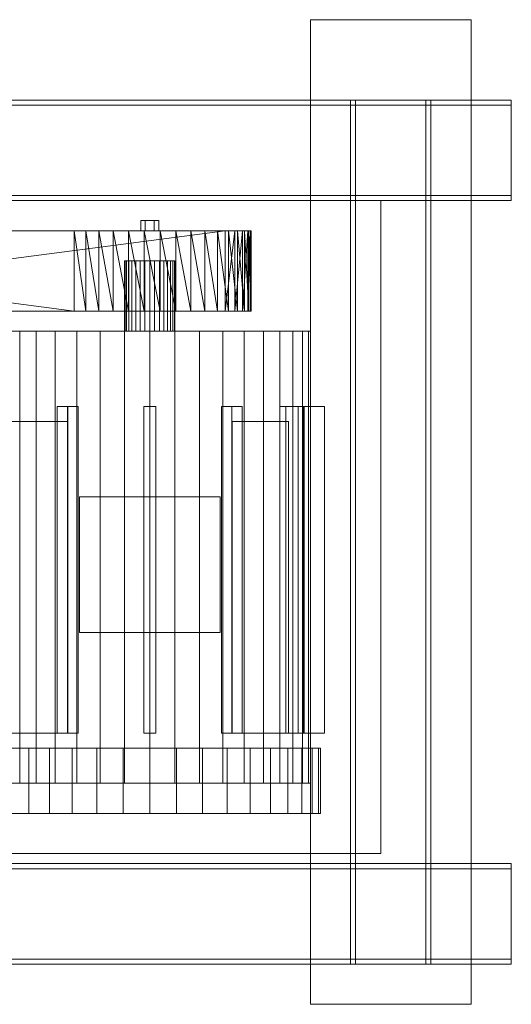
# Model space of a CAD drawing. Header units: millimetres. Extents: x -2233 to 65662, y -50530 to 6847.
# Tile 740 of 802: x 58542 to 59031, y -16300 to -15320. Entities that reach past the tile are written whole.
import ezdxf

# ---------------------------------------------------------------- set-up
doc = ezdxf.new("R2010")
doc.units = ezdxf.units.MM
doc.layers.add('superior_secador', color=7, linetype='Continuous', lineweight=0)

msp = doc.modelspace()

# ---------------------------------------------------------------- linework, layer by layer
at = {"layer": 'superior_secador'}
for p, q in [((58831.134, -16300), (58831.134, -15320)), ((58831.134, -15320), (58991.134, -15320)), ((58991.134, -15320), (58991.134, -16300)), ((57541.134, -15400), (59031.134, -15400)), ((59031.134, -15405), (57541.134, -15405)), ((58871.134, -16260), (58871.134, -15400)), ((58871.134, -15400), (58951.134, -15400)), ((58871.134, -15400), (58876.134, -15400)), ((58876.134, -15400), (58876.134, -16260)), ((58946.134, -16260), (58946.134, -15400)), ((58946.134, -15400), (58951.134, -15400)), ((58951.134, -15400), (58951.134, -16260)), ((59031.134, -15400), (59031.134, -15500)), ((59031.134, -15400), (59031.134, -15405)), ((57541.134, -15495), (59031.134, -15495)), ((59031.134, -15500), (57541.134, -15500)), ((58441.134, -15500), (58901.134, -15500)), ((58901.134, -15500), (58901.134, -16150)), ((59031.134, -15495), (59031.134, -15500)), ((58666.634, -15520), (58662.134, -15520)), ((58662.134, -15520), (58662.134, -15530)), ((58675.634, -15520), (58666.634, -15520)), ((58666.634, -15520), (58666.634, -15530)), ((58675.634, -15520), (58680.134, -15520)), ((58675.634, -15520), (58675.634, -15530)), ((58680.134, -15530), (58680.134, -15520)), ((57963.526, -15530), (58620.472, -15530)), ((57966.909, -15530), (58620.472, -15530)), ((58763.478, -15530), (57966.909, -15530)), ((57976.327, -15530), (58595.952, -15530)), ((57976.327, -15530), (58620.472, -15530)), ((58595.952, -15530), (57985.952, -15530)), ((57985.952, -15530), (58595.952, -15610)), ((58763.478, -15530), (58066.607, -15530)), ((58746.316, -15530), (58124.841, -15530)), ((58763.478, -15530), (58124.841, -15530)), ((58136.316, -15530), (58746.316, -15530)), ((58746.316, -15530), (58136.316, -15610)), ((58595.952, -15530), (58620.472, -15530)), ((58607.427, -15530), (58595.952, -15530)), ((58595.952, -15610), (58595.952, -15530)), ((58595.952, -15530), (58607.427, -15610)), ((58620.472, -15530), (58607.427, -15530)), ((58607.427, -15530), (58607.427, -15610)), ((58607.427, -15530), (58620.472, -15610)), ((58620.472, -15530), (58649.952, -15530)), ((58634.765, -15530), (58620.472, -15530)), ((58620.472, -15530), (58681.505, -15530)), ((58620.472, -15530), (58738.577, -15530)), ((58620.472, -15530), (58763.478, -15530)), ((58620.472, -15530), (58620.472, -15610)), ((58620.472, -15530), (58634.765, -15610)), ((58649.952, -15530), (58634.765, -15530)), ((58634.765, -15530), (58634.765, -15610)), ((58634.765, -15530), (58649.952, -15610)), ((58649.952, -15530), (58681.505, -15530)), ((58665.661, -15530), (58649.952, -15530)), ((58649.952, -15530), (58649.952, -15610)), ((58649.952, -15530), (58665.661, -15610)), ((58666.634, -15530), (58662.134, -15530)), ((58681.505, -15530), (58665.661, -15530)), ((58665.661, -15530), (58665.661, -15610)), ((58665.661, -15530), (58681.505, -15610)), ((58675.634, -15530), (58666.634, -15530)), ((58680.134, -15530), (58675.634, -15530)), ((58681.505, -15530), (58712.044, -15530)), ((58697.095, -15530), (58681.505, -15530)), ((58681.505, -15530), (58738.577, -15530)), ((58681.505, -15530), (58681.505, -15610)), ((58681.505, -15530), (58697.095, -15610)), ((58712.044, -15530), (58697.095, -15530)), ((58697.095, -15530), (58697.095, -15610)), ((58697.095, -15530), (58712.044, -15610)), ((58712.044, -15530), (58738.577, -15530)), ((58725.985, -15530), (58712.044, -15530)), ((58712.044, -15530), (58712.044, -15610)), ((58712.044, -15530), (58725.985, -15610)), ((58738.577, -15530), (58725.985, -15530)), ((58725.985, -15530), (58725.985, -15610)), ((58725.985, -15530), (58738.577, -15610)), ((58738.577, -15530), (58758.509, -15530)), ((58749.507, -15530), (58738.577, -15530)), ((58738.577, -15530), (58769.888, -15530)), ((58738.577, -15530), (58763.478, -15530)), ((58738.577, -15530), (58738.577, -15610)), ((58738.577, -15530), (58749.507, -15610)), ((58763.478, -15530), (58746.316, -15530)), ((58746.316, -15530), (58755.941, -15530)), ((58755.941, -15530), (58746.316, -15610)), ((58746.316, -15530), (58746.316, -15610)), ((58758.509, -15530), (58749.507, -15530)), ((58749.507, -15530), (58749.507, -15610)), ((58749.507, -15530), (58758.509, -15610)), ((58755.941, -15530), (58763.478, -15530)), ((58763.478, -15530), (58755.941, -15610)), ((58755.941, -15530), (58755.941, -15610)), ((58758.509, -15530), (58769.888, -15530)), ((58765.358, -15530), (58758.509, -15530)), ((58758.509, -15530), (58758.509, -15610)), ((58758.509, -15530), (58765.358, -15610)), ((58771.601, -15530), (58763.478, -15530)), ((58763.478, -15530), (58768.741, -15530)), ((58769.888, -15530), (58763.478, -15530)), ((58768.741, -15530), (58763.478, -15610)), ((58763.478, -15530), (58763.478, -15610)), ((58769.888, -15530), (58765.358, -15530)), ((58765.358, -15530), (58765.358, -15610)), ((58765.358, -15530), (58769.888, -15610)), ((58768.741, -15530), (58771.601, -15530)), ((58771.601, -15530), (58768.741, -15610)), ((58768.741, -15530), (58768.741, -15610)), ((58769.888, -15530), (58771.601, -15530)), ((58771.985, -15530), (58769.888, -15530)), ((58769.888, -15530), (58769.888, -15610)), ((58769.888, -15530), (58771.985, -15610)), ((58771.601, -15530), (58771.985, -15530)), ((58771.985, -15530), (58771.601, -15610)), ((58771.601, -15530), (58771.601, -15610)), ((58771.985, -15530), (58771.985, -15610)), ((58646.614, -15560), (58646.134, -15560)), ((58646.134, -15560), (58646.134, -15630)), ((58648.037, -15560), (58646.614, -15560)), ((58646.614, -15560), (58646.614, -15630)), ((58650.347, -15560), (58648.037, -15560)), ((58648.037, -15560), (58648.037, -15630)), ((58653.456, -15560), (58650.347, -15560)), ((58650.347, -15560), (58650.347, -15630)), ((58657.245, -15560), (58653.456, -15560)), ((58653.456, -15560), (58653.456, -15630)), ((58661.567, -15560), (58657.245, -15560)), ((58657.245, -15560), (58657.245, -15630)), ((58666.257, -15560), (58661.567, -15560)), ((58661.567, -15560), (58661.567, -15630)), ((58671.134, -15560), (58666.257, -15560)), ((58666.257, -15560), (58666.257, -15630)), ((58676.011, -15560), (58671.134, -15560)), ((58671.134, -15560), (58671.134, -15630)), ((58680.701, -15560), (58676.011, -15560)), ((58676.011, -15560), (58676.011, -15630)), ((58685.023, -15560), (58680.701, -15560)), ((58680.701, -15560), (58680.701, -15630)), ((58688.812, -15560), (58685.023, -15560)), ((58685.023, -15560), (58685.023, -15630)), ((58691.921, -15560), (58688.812, -15560)), ((58688.812, -15560), (58688.812, -15630)), ((58694.231, -15560), (58691.921, -15560)), ((58691.921, -15560), (58691.921, -15630)), ((58695.654, -15560), (58694.231, -15560)), ((58694.231, -15560), (58694.231, -15630)), ((58695.654, -15560), (58696.134, -15560)), ((58695.654, -15560), (58695.654, -15630)), ((58696.134, -15630), (58696.134, -15560)), ((58620.472, -15610), (57963.526, -15610)), ((58620.472, -15610), (57966.909, -15610)), ((57966.909, -15610), (58763.478, -15610)), ((58595.952, -15610), (57976.327, -15610)), ((58620.472, -15610), (57976.327, -15610)), ((57985.952, -15610), (58595.952, -15610)), ((58066.607, -15610), (58763.478, -15610)), ((58124.841, -15610), (58746.316, -15610)), ((58124.841, -15610), (58763.478, -15610)), ((58746.316, -15610), (58136.316, -15610)), ((58620.472, -15610), (58595.952, -15610)), ((58595.952, -15610), (58607.427, -15610)), ((58607.427, -15610), (58620.472, -15610)), ((58649.952, -15610), (58620.472, -15610)), ((58620.472, -15610), (58634.765, -15610)), ((58681.505, -15610), (58620.472, -15610)), ((58738.577, -15610), (58620.472, -15610)), ((58763.478, -15610), (58620.472, -15610)), ((58634.765, -15610), (58649.952, -15610)), ((58681.505, -15610), (58649.952, -15610)), ((58649.952, -15610), (58665.661, -15610)), ((58665.661, -15610), (58681.505, -15610)), ((58712.044, -15610), (58681.505, -15610)), ((58681.505, -15610), (58697.095, -15610)), ((58738.577, -15610), (58681.505, -15610)), ((58697.095, -15610), (58712.044, -15610)), ((58738.577, -15610), (58712.044, -15610)), ((58712.044, -15610), (58725.985, -15610)), ((58725.985, -15610), (58738.577, -15610)), ((58758.509, -15610), (58738.577, -15610)), ((58738.577, -15610), (58749.507, -15610)), ((58769.888, -15610), (58738.577, -15610)), ((58763.478, -15610), (58738.577, -15610)), ((58746.316, -15610), (58763.478, -15610)), ((58755.941, -15610), (58746.316, -15610)), ((58749.507, -15610), (58758.509, -15610)), ((58763.478, -15610), (58755.941, -15610)), ((58769.888, -15610), (58758.509, -15610)), ((58758.509, -15610), (58765.358, -15610)), ((58763.478, -15610), (58771.601, -15610)), ((58768.741, -15610), (58763.478, -15610)), ((58763.478, -15610), (58769.888, -15610)), ((58765.358, -15610), (58769.888, -15610)), ((58771.601, -15610), (58768.741, -15610)), ((58771.601, -15610), (58769.888, -15610)), ((58769.888, -15610), (58771.985, -15610)), ((58771.985, -15610), (58771.601, -15610)), ((58541.691, -15630), (58528.573, -15630)), ((58557.997, -15630), (58541.691, -15630)), ((58541.691, -15630), (58541.691, -16080)), ((58577.088, -15630), (58557.997, -15630)), ((58557.997, -15630), (58557.997, -16080)), ((58598.495, -15630), (58577.088, -15630)), ((58577.088, -15630), (58577.088, -16080)), ((58621.691, -15630), (58598.495, -15630)), ((58598.495, -15630), (58598.495, -16080)), ((58646.104, -15630), (58621.691, -15630)), ((58621.691, -15630), (58621.691, -16080)), ((58671.134, -15630), (58646.104, -15630)), ((58646.104, -15630), (58646.104, -16080)), ((58646.614, -15630), (58646.134, -15630)), ((58648.037, -15630), (58646.614, -15630)), ((58650.347, -15630), (58648.037, -15630)), ((58653.456, -15630), (58650.347, -15630)), ((58657.245, -15630), (58653.456, -15630)), ((58661.567, -15630), (58657.245, -15630)), ((58666.257, -15630), (58661.567, -15630)), ((58671.134, -15630), (58666.257, -15630)), ((58696.163, -15630), (58671.134, -15630)), ((58671.134, -15630), (58671.134, -16080)), ((58676.011, -15630), (58671.134, -15630)), ((58680.701, -15630), (58676.011, -15630)), ((58685.023, -15630), (58680.701, -15630)), ((58688.812, -15630), (58685.023, -15630)), ((58691.921, -15630), (58688.812, -15630)), ((58694.231, -15630), (58691.921, -15630)), ((58695.654, -15630), (58694.231, -15630)), ((58696.134, -15630), (58695.654, -15630)), ((58720.577, -15630), (58696.163, -15630)), ((58696.163, -15630), (58696.163, -16080)), ((58743.772, -15630), (58720.577, -15630)), ((58720.577, -15630), (58720.577, -16080)), ((58765.18, -15630), (58743.772, -15630)), ((58743.772, -15630), (58743.772, -16080)), ((58784.271, -15630), (58765.18, -15630)), ((58765.18, -15630), (58765.18, -16080)), ((58800.577, -15630), (58784.271, -15630)), ((58784.271, -15630), (58784.271, -16080)), ((58813.695, -15630), (58800.577, -15630)), ((58800.577, -15630), (58800.577, -16080)), ((58823.303, -15630), (58813.695, -15630)), ((58813.695, -15630), (58813.695, -16080)), ((58829.164, -15630), (58823.303, -15630)), ((58823.303, -15630), (58823.303, -16080)), ((58829.164, -15630), (58831.134, -15630)), ((58829.164, -15630), (58829.164, -16080)), ((58831.134, -16080), (58831.134, -15630)), ((58578.938, -16030), (58578.938, -15705)), ((58578.938, -15705), (58589.438, -15705)), ((58578.938, -15705), (58589.33, -15705)), ((58599.83, -15705), (58589.33, -15705)), ((58589.33, -15705), (58589.33, -16030)), ((58589.438, -15705), (58589.438, -16030)), ((58599.83, -15705), (58589.438, -15705)), ((58599.83, -16030), (58599.83, -15705)), ((58665.134, -16030), (58665.134, -15705)), ((58677.134, -15705), (58665.134, -15705)), ((58677.134, -16030), (58677.134, -15705)), ((58752.938, -15705), (58742.438, -15705)), ((58742.438, -15705), (58742.438, -16030)), ((58752.83, -15705), (58742.438, -15705)), ((58752.83, -16030), (58752.83, -15705)), ((58752.83, -15705), (58763.33, -15705)), ((58752.938, -16030), (58752.938, -15705)), ((58752.938, -15705), (58763.33, -15705)), ((58763.33, -15705), (58763.33, -16030)), ((58818.822, -15705), (58800.636, -15705)), ((58800.636, -15705), (58800.636, -16030)), ((58806.636, -15705), (58800.636, -15705)), ((58806.636, -16030), (58806.636, -15705)), ((58806.636, -15705), (58824.822, -15705)), ((58818.822, -16030), (58818.822, -15705)), ((58818.822, -15705), (58824.822, -15705)), ((58824.134, -16030), (58824.134, -15705)), ((58824.134, -15705), (58845.134, -15705)), ((58824.822, -15705), (58824.822, -16030)), ((58845.134, -15705), (58845.134, -16030)), ((58533.134, -15720), (58589.134, -15720)), ((58589.134, -15720), (58589.134, -16030)), ((58753.134, -16030), (58753.134, -15720)), ((58753.134, -15720), (58809.134, -15720)), ((58809.134, -15720), (58809.134, -16030)), ((58601.134, -15930), (58601.134, -15795)), ((58601.134, -15795), (58741.134, -15795)), ((58741.134, -15795), (58741.134, -15930)), ((58741.134, -15930), (58601.134, -15930)), ((58589.134, -16030), (58533.134, -16030)), ((58589.438, -16030), (58578.938, -16030)), ((58589.33, -16030), (58578.938, -16030)), ((58589.33, -16030), (58599.83, -16030)), ((58589.438, -16030), (58599.83, -16030)), ((58677.134, -16030), (58665.134, -16030)), ((58742.438, -16030), (58752.938, -16030)), ((58742.438, -16030), (58752.83, -16030)), ((58763.33, -16030), (58752.83, -16030)), ((58763.33, -16030), (58752.938, -16030)), ((58809.134, -16030), (58753.134, -16030)), ((58800.636, -16030), (58818.822, -16030)), ((58800.636, -16030), (58806.636, -16030)), ((58824.822, -16030), (58806.636, -16030)), ((58824.822, -16030), (58818.822, -16030)), ((58845.134, -16030), (58824.134, -16030)), ((58550.926, -16045), (58533.601, -16045)), ((58571.21, -16045), (58550.926, -16045)), ((58550.926, -16045), (58550.926, -16110)), ((58593.955, -16045), (58571.21, -16045)), ((58571.21, -16045), (58571.21, -16110)), ((58618.601, -16045), (58593.955, -16045)), ((58593.955, -16045), (58593.955, -16110)), ((58644.54, -16045), (58618.601, -16045)), ((58618.601, -16045), (58618.601, -16110)), ((58671.134, -16045), (58644.54, -16045)), ((58644.54, -16045), (58644.54, -16110)), ((58697.728, -16045), (58671.134, -16045)), ((58671.134, -16045), (58671.134, -16110)), ((58723.667, -16045), (58697.728, -16045)), ((58697.728, -16045), (58697.728, -16110)), ((58748.312, -16045), (58723.667, -16045)), ((58723.667, -16045), (58723.667, -16110)), ((58771.057, -16045), (58748.312, -16045)), ((58748.312, -16045), (58748.312, -16110)), ((58791.342, -16045), (58771.057, -16045)), ((58771.057, -16045), (58771.057, -16110)), ((58808.667, -16045), (58791.342, -16045)), ((58791.342, -16045), (58791.342, -16110)), ((58822.605, -16045), (58808.667, -16045)), ((58808.667, -16045), (58808.667, -16110)), ((58832.813, -16045), (58822.605, -16045)), ((58822.605, -16045), (58822.605, -16110)), ((58839.041, -16045), (58832.813, -16045)), ((58832.813, -16045), (58832.813, -16110)), ((58839.041, -16045), (58841.134, -16045)), ((58839.041, -16045), (58839.041, -16110)), ((58841.134, -16110), (58841.134, -16045)), ((58541.691, -16080), (58528.573, -16080)), ((58557.997, -16080), (58541.691, -16080)), ((58577.088, -16080), (58557.997, -16080)), ((58598.495, -16080), (58577.088, -16080)), ((58621.691, -16080), (58598.495, -16080)), ((58646.104, -16080), (58621.691, -16080)), ((58671.134, -16080), (58646.104, -16080)), ((58696.163, -16080), (58671.134, -16080)), ((58720.577, -16080), (58696.163, -16080)), ((58743.772, -16080), (58720.577, -16080)), ((58765.18, -16080), (58743.772, -16080)), ((58784.271, -16080), (58765.18, -16080)), ((58800.577, -16080), (58784.271, -16080)), ((58813.695, -16080), (58800.577, -16080)), ((58823.303, -16080), (58813.695, -16080)), ((58829.164, -16080), (58823.303, -16080)), ((58831.134, -16080), (58829.164, -16080)), ((58550.926, -16110), (58533.601, -16110)), ((58571.21, -16110), (58550.926, -16110)), ((58593.955, -16110), (58571.21, -16110)), ((58618.601, -16110), (58593.955, -16110)), ((58644.54, -16110), (58618.601, -16110)), ((58671.134, -16110), (58644.54, -16110)), ((58697.728, -16110), (58671.134, -16110)), ((58723.667, -16110), (58697.728, -16110)), ((58748.312, -16110), (58723.667, -16110)), ((58771.057, -16110), (58748.312, -16110)), ((58791.342, -16110), (58771.057, -16110)), ((58808.667, -16110), (58791.342, -16110)), ((58822.605, -16110), (58808.667, -16110)), ((58832.813, -16110), (58822.605, -16110)), ((58839.041, -16110), (58832.813, -16110)), ((58841.134, -16110), (58839.041, -16110)), ((58901.134, -16150), (58441.134, -16150)), ((57541.134, -16160), (59031.134, -16160)), ((59031.134, -16160), (59031.134, -16260)), ((59031.134, -16160), (59031.134, -16165)), ((59031.134, -16165), (57541.134, -16165)), ((57541.134, -16255), (59031.134, -16255)), ((59031.134, -16255), (59031.134, -16260)), ((59031.134, -16260), (57541.134, -16260)), ((58951.134, -16260), (58871.134, -16260)), ((58876.134, -16260), (58871.134, -16260)), ((58951.134, -16260), (58946.134, -16260)), ((58991.134, -16300), (58831.134, -16300))]:
    msp.add_line(p, q, dxfattribs=at)

doc.saveas('drawing.dxf')
